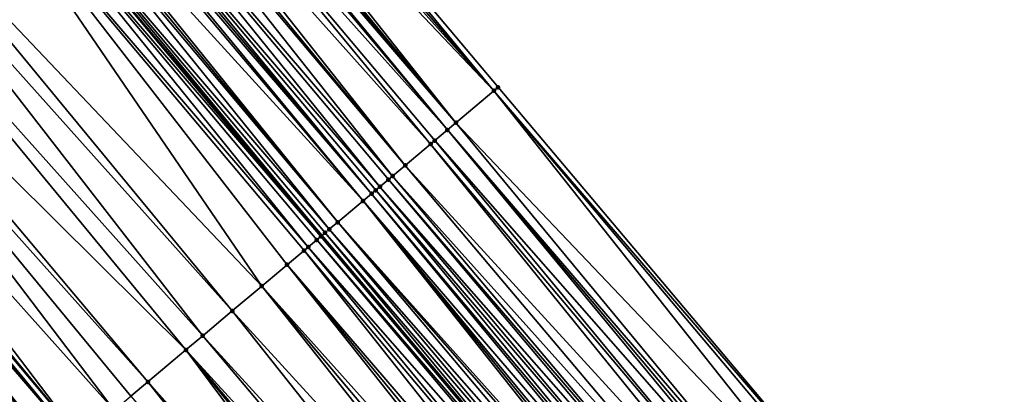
# Model space of a CAD drawing. Header units: feet. Extents: x 2004186 to 2014793, y 836912 to 864902.
# Tile 551 of 974: x 2008725 to 2008760, y 850419 to 850433. Entities that reach past the tile are written whole.
import ezdxf

# ---------------------------------------------------------------- set-up
doc = ezdxf.new("R2010")
doc.units = ezdxf.units.FT
doc.header["$LTSCALE"] = 100
doc.header["$MEASUREMENT"] = 0
for name, color, linetype, lineweight in [('EP_Travel Lane', 5, 'Continuous', 40), ('GPL_Skip Line', 2, 'Continuous', 40), ('Road Shots', 4, 'Continuous', 200), ('Road X-Section', 30, 'Continuous', 13)]:
    doc.layers.add(name, color=color, linetype=linetype, lineweight=lineweight)
doc.layers.add('I-77 SB_MM21-27-Surface-Border', color=7, linetype='Continuous')
doc.layers.add('I-77 SB_MM21-27-Surface-TIN', color=7, linetype='Continuous')

msp = doc.modelspace()

# ---------------------------------------------------------------- linework, layer by layer
at = {"layer": 'EP_Travel Lane'}
msp.add_polyline3d([(2008915.867513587, 850210.6115616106, 427.1143977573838), (2008902.985485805, 850225.9102312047, 427.1784940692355), (2008890.103520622, 850241.2088264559, 427.2702091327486), (2008877.221518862, 850256.5074651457, 427.3457865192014), (2008864.339452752, 850271.8061802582, 427.3929722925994), (2008851.457444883, 850287.104826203, 427.4658543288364), (2008838.575445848, 850302.4034616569, 427.542645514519), (2008825.692796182, 850317.7030101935, 427.605300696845), (2008812.811069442, 850333.0017262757, 427.7104481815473), (2008799.929318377, 850348.3004712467, 427.8060935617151), (2008787.047602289, 850363.5991746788, 427.9153491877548), (2008774.165686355, 850378.8981154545, 427.9468093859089), (2008761.283878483, 850394.1969278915, 428.0203162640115), (2008748.402164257, 850409.4956291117, 428.1303267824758), (2008735.520360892, 850424.7944361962, 428.2056198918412), (2008722.668771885, 850440.0799362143, 428.2471477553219), (2008709.8114582, 850455.3993182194, 428.3277989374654), (2008696.954085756, 850470.7187702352, 428.3810532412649), (2008684.096679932, 850486.038262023, 428.4187279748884), (2008671.239433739, 850501.3575636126, 428.5308118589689), (2008658.29212345, 850516.6541551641, 428.6017493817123), (2008645.370726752, 850531.9194284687, 428.7031373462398)], dxfattribs=at)
at = {"layer": 'GPL_Skip Line'}
msp.add_polyline3d([(2008894.092958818, 850218.4216067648, 427.3520091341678), (2008881.210969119, 850233.7202311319, 427.4329074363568), (2008868.328993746, 850249.0188384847, 427.5201267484), (2008855.446945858, 850264.3175319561, 427.5753522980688), (2008842.564943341, 850279.6161715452, 427.650595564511), (2008829.682933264, 850294.9148201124, 427.7225033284), (2008816.800461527, 850310.2131006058, 427.7898002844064), (2008803.917205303, 850325.5106064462, 427.8799851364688), (2008791.033978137, 850340.8080777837, 427.9814844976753), (2008778.150705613, 850356.1056029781, 428.0653225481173), (2008765.26733627, 850371.403243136, 428.1114611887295), (2008752.383995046, 850386.7008499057, 428.1685486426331), (2008739.500729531, 850401.998366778, 428.2551158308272), (2008726.61750691, 850417.2958327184, 428.3583851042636), (2008713.751811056, 850432.6082563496, 428.4147457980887), (2008700.907477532, 850447.9386255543, 428.4696726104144), (2008688.063002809, 850463.2691632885, 428.4587566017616), (2008675.218813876, 850478.599359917, 428.581107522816), (2008662.374626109, 850493.9295551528, 428.7040024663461), (2008649.477437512, 850509.2154379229, 428.7683137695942)], dxfattribs=at)
at = {"layer": 'I-77 SB_MM21-27-Surface-Border', "color": 3, "linetype": 'ByBlock', "lineweight": -2}
msp.add_polyline3d([(2008646.361944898, 850532.7559156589, 428.6848229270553), (2008660.176727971, 850518.2445676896, 428.5672643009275), (2008673.565362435, 850503.3065174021, 428.4832371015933), (2008690.395408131, 850491.3159234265, 428.3358796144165), (2008703.239696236, 850475.9856084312, 428.2598247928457), (2008716.237136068, 850460.7839192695, 428.1125989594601), (2008729.081235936, 850445.4538289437, 427.9486738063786), (2008741.913914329, 850430.1807046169, 427.8709516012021), (2008754.797180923, 850414.8831864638, 427.7847865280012), (2008767.680465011, 850399.5856475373, 427.7054260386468), (2008780.716760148, 850384.416901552, 427.6395433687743), (2008793.600095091, 850369.1193022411, 427.5799843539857), (2008806.483406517, 850353.8217308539, 427.5113196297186), (2008819.366612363, 850338.5242848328, 427.4015260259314), (2008832.24980813, 850323.2268507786, 427.2877568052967), (2008845.133555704, 850307.9270554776, 427.2317078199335), (2008857.862602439, 850292.499557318, 427.1704268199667), (2008870.591658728, 850277.0720478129, 427.113381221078), (2008883.16774643, 850261.5156949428, 427.0646691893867), (2008895.743853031, 850245.9593196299, 427.0242948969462), (2008908.472840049, 850230.5318923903, 426.9366870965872), (2008921.048963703, 850214.9754968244, 426.9038368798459)], dxfattribs=at)
at = {"layer": 'I-77 SB_MM21-27-Surface-TIN', "color": 128, "linetype": 'ByBlock', "lineweight": -2}
for points in [[(2008729.081235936, 850445.4538289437, 427.9486738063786), (2008728.774656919, 850445.1969061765, 427.9624160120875), (2008741.760962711, 850430.0518411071, 427.8806762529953)], [(2008729.081235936, 850445.4538289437, 427.9486738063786), (2008741.760962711, 850430.0518411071, 427.8806762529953), (2008741.913914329, 850430.1807046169, 427.8709516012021)], [(2008728.468081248, 850444.9399794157, 427.9777185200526), (2008728.008210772, 850444.5545975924, 427.997422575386), (2008741.760962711, 850430.0518411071, 427.8806762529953)], [(2008728.774656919, 850445.1969061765, 427.9624160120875), (2008728.468081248, 850444.9399794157, 427.9777185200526), (2008741.760962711, 850430.0518411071, 427.8806762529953)], [(2008728.008210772, 850444.5545975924, 427.997422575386), (2008727.701637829, 850444.2976675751, 428.0139974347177), (2008740.384361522, 850428.8921130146, 427.9539346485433)], [(2008728.008210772, 850444.5545975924, 427.997422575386), (2008740.384361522, 850428.8921130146, 427.9539346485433), (2008741.760962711, 850430.0518411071, 427.8806762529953)], [(2008727.701637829, 850444.2976675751, 428.0139974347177), (2008727.548344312, 850444.1692109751, 428.0189995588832), (2008740.384361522, 850428.8921130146, 427.9539346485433)], [(2008727.24177319, 850443.9122787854, 428.0364230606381), (2008726.781900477, 850443.5268996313, 428.055084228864), (2008740.078462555, 850428.6343809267, 427.9750459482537)], [(2008727.395056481, 850444.0407475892, 428.0266529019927), (2008727.24177319, 850443.9122787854, 428.0364230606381), (2008740.078462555, 850428.6343809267, 427.9750459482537)], [(2008727.548344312, 850444.1692109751, 428.0189995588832), (2008727.395056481, 850444.0407475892, 428.0266529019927), (2008740.384361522, 850428.8921130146, 427.9539346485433)], [(2008727.395056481, 850444.0407475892, 428.0266529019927), (2008740.078462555, 850428.6343809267, 427.9750459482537), (2008740.384361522, 850428.8921130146, 427.9539346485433)], [(2008726.781900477, 850443.5268996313, 428.055084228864), (2008726.168748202, 850443.0130472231, 428.0852542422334), (2008739.466643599, 850428.1189417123, 428.0090830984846)], [(2008726.781900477, 850443.5268996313, 428.055084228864), (2008739.619601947, 850428.2477972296, 428.0019793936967), (2008740.078462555, 850428.6343809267, 427.9750459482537)], [(2008726.781900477, 850443.5268996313, 428.055084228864), (2008739.466643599, 850428.1189417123, 428.0090830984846), (2008739.619601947, 850428.2477972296, 428.0019793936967)], [(2008725.862164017, 850442.7561306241, 428.0965866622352), (2008725.708868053, 850442.6276769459, 428.1004473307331), (2008738.548917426, 850427.345780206, 428.0610191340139)], [(2008726.168748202, 850443.0130472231, 428.0852542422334), (2008725.862164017, 850442.7561306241, 428.0965866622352), (2008738.548917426, 850427.345780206, 428.0610191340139)], [(2008726.168748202, 850443.0130472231, 428.0852542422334), (2008738.548917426, 850427.345780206, 428.0610191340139), (2008739.466643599, 850428.1189417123, 428.0090830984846)], [(2008725.708868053, 850442.6276769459, 428.1004473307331), (2008725.095714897, 850442.1138255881, 428.1302068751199), (2008738.09006322, 850426.959188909, 428.0904448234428)], [(2008725.708868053, 850442.6276769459, 428.1004473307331), (2008738.09006322, 850426.959188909, 428.0904448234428), (2008738.548917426, 850427.345780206, 428.0610191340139)], [(2008725.095714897, 850442.1138255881, 428.1302068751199), (2008724.635866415, 850441.7284175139, 428.1601669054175), (2008737.631237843, 850426.5725633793, 428.1310962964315)], [(2008725.095714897, 850442.1138255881, 428.1302068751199), (2008737.937116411, 850426.8303196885, 428.1020421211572), (2008738.09006322, 850426.959188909, 428.0904448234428)], [(2008725.095714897, 850442.1138255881, 428.1302068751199), (2008737.631237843, 850426.5725633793, 428.1310962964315), (2008737.937116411, 850426.8303196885, 428.1020421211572)], [(2008724.635866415, 850441.7284175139, 428.1601669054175), (2008724.482569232, 850441.5999652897, 428.1634595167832), (2008737.325332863, 850426.3148384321, 428.1498660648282)], [(2008724.635866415, 850441.7284175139, 428.1601669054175), (2008737.478293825, 850426.4436908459, 428.1437800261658), (2008737.631237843, 850426.5725633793, 428.1310962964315)], [(2008724.635866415, 850441.7284175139, 428.1601669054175), (2008737.325332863, 850426.3148384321, 428.1498660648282), (2008737.478293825, 850426.4436908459, 428.1437800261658)], [(2008724.175994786, 850441.3430370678, 428.1793328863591), (2008723.562852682, 850440.829172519, 428.2142460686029), (2008737.019418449, 850426.0571246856, 428.1649626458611)], [(2008724.329277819, 850441.4715061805, 428.1694421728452), (2008724.175994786, 850441.3430370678, 428.1793328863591), (2008737.019418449, 850426.0571246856, 428.1649626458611)], [(2008724.482569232, 850441.5999652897, 428.1634595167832), (2008724.329277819, 850441.4715061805, 428.1694421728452), (2008737.325332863, 850426.3148384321, 428.1498660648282)], [(2008724.329277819, 850441.4715061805, 428.1694421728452), (2008737.019418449, 850426.0571246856, 428.1649626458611), (2008737.325332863, 850426.3148384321, 428.1498660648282)], [(2008723.409576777, 850440.7006948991, 428.227460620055), (2008723.256278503, 850440.5722439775, 428.2302444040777), (2008736.101658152, 850425.2840036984, 428.2036114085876)], [(2008723.562852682, 850440.829172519, 428.2142460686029), (2008723.409576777, 850440.7006948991, 428.227460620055), (2008736.101658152, 850425.2840036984, 428.2036114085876)], [(2008723.562852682, 850440.829172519, 428.2142460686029), (2008736.101658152, 850425.2840036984, 428.2036114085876), (2008737.019418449, 850426.0571246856, 428.1649626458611)], [(2008723.256278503, 850440.5722439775, 428.2302444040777), (2008722.796378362, 850440.1868975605, 428.236115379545), (2008735.795713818, 850425.0263254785, 428.2070580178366)], [(2008723.256278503, 850440.5722439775, 428.2302444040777), (2008735.795713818, 850425.0263254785, 428.2070580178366), (2008736.101658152, 850425.2840036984, 428.2036114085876)], [(2008722.489826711, 850439.9299421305, 428.2626186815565), (2008722.029939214, 850439.5445806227, 428.2743856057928), (2008735.030855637, 850424.3821267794, 428.216707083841)], [(2008722.489826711, 850439.9299421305, 428.2626186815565), (2008735.489758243, 850424.7686606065, 428.2061273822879), (2008722.668771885, 850440.0799362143, 428.2471477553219)], [(2008722.489826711, 850439.9299421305, 428.2626186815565), (2008735.336799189, 850424.6398059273, 428.2129562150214), (2008735.489758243, 850424.7686606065, 428.2061273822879)], [(2008722.489826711, 850439.9299421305, 428.2626186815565), (2008735.030855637, 850424.3821267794, 428.216707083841), (2008735.336799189, 850424.6398059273, 428.2129562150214)], [(2008722.796378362, 850440.1868975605, 428.236115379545), (2008722.668771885, 850440.0799362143, 428.2471477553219), (2008735.520360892, 850424.7944361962, 428.2056198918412)], [(2008735.489758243, 850424.7686606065, 428.2061273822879), (2008735.520360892, 850424.7944361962, 428.2056198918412), (2008722.668771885, 850440.0799362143, 428.2471477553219)], [(2008722.796378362, 850440.1868975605, 428.236115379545), (2008735.520360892, 850424.7944361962, 428.2056198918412), (2008735.642728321, 850424.8975021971, 428.2035906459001)], [(2008722.796378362, 850440.1868975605, 428.236115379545), (2008735.642728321, 850424.8975021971, 428.2035906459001), (2008735.795713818, 850425.0263254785, 428.2070580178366)], [(2008722.029939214, 850439.5445806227, 428.2743856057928), (2008719.577167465, 850437.4893651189, 428.3192211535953), (2008733.348188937, 850422.9648643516, 428.2462283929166)], [(2008722.029939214, 850439.5445806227, 428.2743856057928), (2008734.877872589, 850424.2533005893, 428.2141936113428), (2008735.030855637, 850424.3821267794, 428.216707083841)], [(2008722.029939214, 850439.5445806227, 428.2743856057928), (2008734.26599994, 850423.7379251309, 428.2273233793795), (2008734.877872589, 850424.2533005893, 428.2141936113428)], [(2008722.029939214, 850439.5445806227, 428.2743856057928), (2008733.348188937, 850422.9648643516, 428.2462283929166), (2008734.26599994, 850423.7379251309, 428.2273233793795)], [(2008719.577167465, 850437.4893651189, 428.3192211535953), (2008718.963971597, 850436.9755647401, 428.3290637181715), (2008732.277401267, 850422.0629698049, 428.2651045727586)], [(2008719.577167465, 850437.4893651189, 428.3192211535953), (2008732.277401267, 850422.0629698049, 428.2651045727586), (2008733.348188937, 850422.9648643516, 428.2462283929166)], [(2008718.963971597, 850436.9755647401, 428.3290637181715), (2008717.890861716, 850436.0764345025, 428.3383082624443), (2008731.206600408, 850421.16109092, 428.2788448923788)], [(2008718.963971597, 850436.9755647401, 428.3290637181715), (2008731.206600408, 850421.16109092, 428.2788448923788), (2008732.277401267, 850422.0629698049, 428.2651045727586)], [(2008717.890861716, 850436.0764345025, 428.3383082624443), (2008716.357858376, 850434.7919498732, 428.3565394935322), (2008730.594713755, 850420.6457320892, 428.2865220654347)], [(2008717.890861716, 850436.0764345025, 428.3383082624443), (2008730.594713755, 850420.6457320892, 428.2865220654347), (2008731.206600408, 850421.16109092, 428.2788448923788)], [(2008716.357858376, 850434.7919498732, 428.3565394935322), (2008715.897963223, 850434.406597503, 428.3647365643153), (2008729.21796731, 850419.4861764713, 428.3032213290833)], [(2008716.357858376, 850434.7919498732, 428.3565394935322), (2008729.21796731, 850419.4861764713, 428.3032213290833), (2008730.594713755, 850420.6457320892, 428.2865220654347)], [(2008715.897963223, 850434.406597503, 428.3647365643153), (2008714.671595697, 850433.3789678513, 428.3957102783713), (2008727.994218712, 850418.4554294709, 428.3281966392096)], [(2008715.897963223, 850434.406597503, 428.3647365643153), (2008728.606086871, 850418.9708102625, 428.3133179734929), (2008729.21796731, 850419.4861764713, 428.3032213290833)], [(2008715.897963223, 850434.406597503, 428.3647365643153), (2008727.994218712, 850418.4554294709, 428.3281966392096), (2008728.606086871, 850418.9708102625, 428.3133179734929)], [(2008714.671595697, 850433.3789678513, 428.3957102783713), (2008714.05841102, 850432.8651541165, 428.4107709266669), (2008726.77048196, 850417.424668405, 428.3577844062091)], [(2008714.671595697, 850433.3789678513, 428.3957102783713), (2008726.77048196, 850417.424668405, 428.3577844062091), (2008727.994218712, 850418.4554294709, 428.3281966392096)], [(2008714.05841102, 850432.8651541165, 428.4107709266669), (2008713.905109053, 850432.7367076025, 428.4118326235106), (2008726.77048196, 850417.424668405, 428.3577844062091)], [(2008713.59851306, 850432.4798050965, 428.4176589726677), (2008713.29189386, 850432.2229302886, 428.4126639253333), (2008726.005594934, 850416.780503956, 428.3562019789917)], [(2008713.59851306, 850432.4798050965, 428.4176589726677), (2008726.61750691, 850417.2958327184, 428.3583851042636), (2008713.751811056, 850432.6082563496, 428.4147457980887)], [(2008713.59851306, 850432.4798050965, 428.4176589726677), (2008726.005594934, 850416.780503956, 428.3562019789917), (2008726.61750691, 850417.2958327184, 428.3583851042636)], [(2008713.905109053, 850432.7367076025, 428.4118326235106), (2008713.751811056, 850432.6082563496, 428.4147457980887), (2008726.61750691, 850417.2958327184, 428.3583851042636)], [(2008713.905109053, 850432.7367076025, 428.4118326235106), (2008726.61750691, 850417.2958327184, 428.3583851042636), (2008726.77048196, 850417.424668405, 428.3577844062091)], [(2008713.29189386, 850432.2229302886, 428.4126639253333), (2008712.831974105, 850431.8376072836, 428.409388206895), (2008726.005594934, 850416.780503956, 428.3562019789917)], [(2008712.831974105, 850431.8376072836, 428.409388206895), (2008712.525350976, 850431.5807371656, 428.4025609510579), (2008725.393664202, 850416.265197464, 428.3467157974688)], [(2008712.831974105, 850431.8376072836, 428.409388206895), (2008725.393664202, 850416.265197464, 428.3467157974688), (2008726.005594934, 850416.780503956, 428.3562019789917)], [(2008712.525350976, 850431.5807371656, 428.4025609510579), (2008711.758791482, 850430.9385638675, 428.3847124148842), (2008725.393664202, 850416.265197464, 428.3467157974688)], [(2008711.758791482, 850430.9385638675, 428.3847124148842), (2008724.169776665, 850415.2346154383, 428.3175914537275), (2008725.393664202, 850416.265197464, 428.3467157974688)], [(2008741.760962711, 850430.0518411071, 427.8806762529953), (2008740.384361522, 850428.8921130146, 427.9539346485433), (2008754.185358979, 850414.3677507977, 427.8176607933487)], [(2008741.913914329, 850430.1807046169, 427.8709516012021), (2008741.760962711, 850430.0518411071, 427.8806762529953), (2008754.797180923, 850414.8831864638, 427.7847865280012)], [(2008741.760962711, 850430.0518411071, 427.8806762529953), (2008754.644230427, 850414.7543216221, 427.7949481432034), (2008754.797180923, 850414.8831864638, 427.7847865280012)], [(2008741.760962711, 850430.0518411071, 427.8806762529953), (2008754.185358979, 850414.3677507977, 427.8176607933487), (2008754.644230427, 850414.7543216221, 427.7949481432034)], [(2008740.384361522, 850428.8921130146, 427.9539346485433), (2008740.078462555, 850428.6343809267, 427.9750459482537), (2008753.114672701, 850413.46573586, 427.8760178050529)], [(2008740.384361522, 850428.8921130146, 427.9539346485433), (2008753.114672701, 850413.46573586, 427.8760178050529), (2008754.185358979, 850414.3677507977, 427.8176607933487)], [(2008740.078462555, 850428.6343809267, 427.9750459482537), (2008739.619601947, 850428.2477972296, 428.0019793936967), (2008752.80877162, 850413.2080062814, 427.896306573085)], [(2008740.078462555, 850428.6343809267, 427.9750459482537), (2008752.961725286, 850413.3368673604, 427.8873789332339), (2008753.114672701, 850413.46573586, 427.8760178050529)], [(2008740.078462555, 850428.6343809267, 427.9750459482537), (2008752.80877162, 850413.2080062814, 427.896306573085), (2008752.961725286, 850413.3368673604, 427.8873789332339)], [(2008739.466643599, 850428.1189417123, 428.0090830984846), (2008738.548917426, 850427.345780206, 428.0610191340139), (2008752.044013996, 850412.5636881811, 427.9451115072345)], [(2008739.619601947, 850428.2477972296, 428.0019793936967), (2008739.466643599, 850428.1189417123, 428.0090830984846), (2008752.349926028, 850412.8214047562, 427.9290869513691)], [(2008739.466643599, 850428.1189417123, 428.0090830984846), (2008752.044013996, 850412.5636881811, 427.9451115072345), (2008752.349926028, 850412.8214047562, 427.9290869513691)], [(2008739.619601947, 850428.2477972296, 428.0019793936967), (2008752.349926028, 850412.8214047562, 427.9290869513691), (2008752.80877162, 850413.2080062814, 427.896306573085)], [(2008738.548917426, 850427.345780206, 428.0610191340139), (2008738.09006322, 850426.959188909, 428.0904448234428), (2008751.432210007, 850412.0482311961, 427.9849767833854)], [(2008738.548917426, 850427.345780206, 428.0610191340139), (2008751.432210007, 850412.0482311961, 427.9849767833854), (2008752.044013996, 850412.5636881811, 427.9451115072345)], [(2008737.937116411, 850426.8303196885, 428.1020421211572), (2008737.631237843, 850426.5725633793, 428.1310962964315), (2008750.820390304, 850411.5327928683, 428.0187239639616)], [(2008738.09006322, 850426.959188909, 428.0904448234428), (2008737.937116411, 850426.8303196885, 428.1020421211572), (2008750.97334036, 850411.6616582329, 428.0083908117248)], [(2008737.937116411, 850426.8303196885, 428.1020421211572), (2008750.820390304, 850411.5327928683, 428.0187239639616), (2008750.97334036, 850411.6616582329, 428.0083908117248)], [(2008738.09006322, 850426.959188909, 428.0904448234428), (2008750.97334036, 850411.6616582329, 428.0083908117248), (2008751.432210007, 850412.0482311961, 427.9849767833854)], [(2008737.478293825, 850426.4436908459, 428.1437800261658), (2008737.325332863, 850426.3148384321, 428.1498660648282), (2008750.208597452, 850411.0173226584, 428.0629260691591)], [(2008737.631237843, 850426.5725633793, 428.1310962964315), (2008737.478293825, 850426.4436908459, 428.1437800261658), (2008750.514498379, 850411.2750524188, 428.0425775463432)], [(2008737.478293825, 850426.4436908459, 428.1437800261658), (2008750.208597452, 850411.0173226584, 428.0629260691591), (2008750.514498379, 850411.2750524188, 428.0425775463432)], [(2008737.631237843, 850426.5725633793, 428.1310962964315), (2008750.514498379, 850411.2750524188, 428.0425775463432), (2008750.820390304, 850411.5327928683, 428.0187239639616)], [(2008737.019418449, 850426.0571246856, 428.1649626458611), (2008736.101658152, 850425.2840036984, 428.2036114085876), (2008749.443799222, 850410.3730527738, 428.095919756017)], [(2008737.325332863, 850426.3148384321, 428.1498660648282), (2008737.019418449, 850426.0571246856, 428.1649626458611), (2008750.055640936, 850410.8884649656, 428.0707433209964)], [(2008737.019418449, 850426.0571246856, 428.1649626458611), (2008749.749705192, 850410.6307765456, 428.0775350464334), (2008750.055640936, 850410.8884649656, 428.0707433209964)], [(2008737.019418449, 850426.0571246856, 428.1649626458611), (2008749.596748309, 850410.5019192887, 428.0852093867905), (2008749.749705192, 850410.6307765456, 428.0775350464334)], [(2008737.019418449, 850426.0571246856, 428.1649626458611), (2008749.443799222, 850410.3730527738, 428.095919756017), (2008749.596748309, 850410.5019192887, 428.0852093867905)], [(2008737.325332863, 850426.3148384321, 428.1498660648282), (2008750.055640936, 850410.8884649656, 428.0707433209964), (2008750.208597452, 850411.0173226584, 428.0629260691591)], [(2008736.101658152, 850425.2840036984, 428.2036114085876), (2008735.795713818, 850425.0263254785, 428.2070580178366), (2008748.98491437, 850409.986497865, 428.1134131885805)], [(2008736.101658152, 850425.2840036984, 428.2036114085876), (2008749.290843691, 850410.2441939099, 428.1041209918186), (2008749.443799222, 850410.3730527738, 428.095919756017)], [(2008736.101658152, 850425.2840036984, 428.2036114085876), (2008748.98491437, 850409.986497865, 428.1134131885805), (2008749.290843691, 850410.2441939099, 428.1041209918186)], [(2008735.795713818, 850425.0263254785, 428.2070580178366), (2008735.642728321, 850424.8975021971, 428.2035906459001), (2008748.678972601, 850409.7288166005, 428.1178585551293)], [(2008735.795713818, 850425.0263254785, 428.2070580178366), (2008748.678972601, 850409.7288166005, 428.1178585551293), (2008748.98491437, 850409.986497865, 428.1134131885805)], [(2008735.336799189, 850424.6398059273, 428.2129562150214), (2008735.030855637, 850424.3821267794, 428.216707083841), (2008748.220089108, 850409.3422600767, 428.1358815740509)], [(2008735.489758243, 850424.7686606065, 428.2061273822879), (2008735.336799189, 850424.6398059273, 428.2129562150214), (2008748.373054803, 850409.4711068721, 428.1316379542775)], [(2008735.336799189, 850424.6398059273, 428.2129562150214), (2008748.220089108, 850409.3422600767, 428.1358815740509), (2008748.373054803, 850409.4711068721, 428.1316379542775)], [(2008735.489758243, 850424.7686606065, 428.2061273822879), (2008748.402164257, 850409.4956291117, 428.1303267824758), (2008735.520360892, 850424.7944361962, 428.2056198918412)], [(2008735.489758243, 850424.7686606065, 428.2061273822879), (2008748.373054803, 850409.4711068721, 428.1316379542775), (2008748.402164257, 850409.4956291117, 428.1303267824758)], [(2008735.642728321, 850424.8975021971, 428.2035906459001), (2008735.520360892, 850424.7944361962, 428.2056198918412), (2008748.402164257, 850409.4956291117, 428.1303267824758)], [(2008735.642728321, 850424.8975021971, 428.2035906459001), (2008748.402164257, 850409.4956291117, 428.1303267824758), (2008748.678972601, 850409.7288166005, 428.1178585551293)], [(2008734.877872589, 850424.2533005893, 428.2141936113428), (2008734.26599994, 850423.7379251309, 428.2273233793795), (2008747.302258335, 850408.5692227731, 428.1470893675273)], [(2008735.030855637, 850424.3821267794, 428.216707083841), (2008734.877872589, 850424.2533005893, 428.2141936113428), (2008747.761165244, 850408.9557514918, 428.1381842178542)], [(2008734.877872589, 850424.2533005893, 428.2141936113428), (2008747.302258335, 850408.5692227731, 428.1470893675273), (2008747.761165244, 850408.9557514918, 428.1381842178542)], [(2008735.030855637, 850424.3821267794, 428.216707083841), (2008747.761165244, 850408.9557514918, 428.1381842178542), (2008748.220089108, 850409.3422600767, 428.1358815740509)], [(2008734.26599994, 850423.7379251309, 428.2273233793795), (2008733.348188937, 850422.9648643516, 428.2462283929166), (2008746.690369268, 850408.0538668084, 428.1538272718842)], [(2008734.26599994, 850423.7379251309, 428.2273233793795), (2008746.996308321, 850408.3115512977, 428.1483245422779), (2008747.302258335, 850408.5692227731, 428.1470893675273)], [(2008734.26599994, 850423.7379251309, 428.2273233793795), (2008746.690369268, 850408.0538668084, 428.1538272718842), (2008746.996308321, 850408.3115512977, 428.1483245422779)], [(2008733.348188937, 850422.9648643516, 428.2462283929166), (2008732.277401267, 850422.0629698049, 428.2651045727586), (2008745.772537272, 850407.2808309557, 428.1645591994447)], [(2008733.348188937, 850422.9648643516, 428.2462283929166), (2008746.231448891, 850407.6673540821, 428.1574880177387), (2008746.690369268, 850408.0538668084, 428.1538272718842)], [(2008733.348188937, 850422.9648643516, 428.2462283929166), (2008745.772537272, 850407.2808309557, 428.1645591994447), (2008746.231448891, 850407.6673540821, 428.1574880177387)], [(2008732.277401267, 850422.0629698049, 428.2651045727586), (2008731.206600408, 850421.16109092, 428.2788448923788), (2008744.701734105, 850406.378954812, 428.1774019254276)], [(2008732.277401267, 850422.0629698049, 428.2651045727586), (2008744.701734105, 850406.378954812, 428.1774019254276), (2008745.772537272, 850407.2808309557, 428.1645591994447)], [(2008731.206600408, 850421.16109092, 428.2788448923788), (2008730.594713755, 850420.6457320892, 428.2865220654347), (2008744.089842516, 850405.8636018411, 428.1831581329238)], [(2008731.206600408, 850421.16109092, 428.2788448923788), (2008744.089842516, 850405.8636018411, 428.1831581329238), (2008744.701734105, 850406.378954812, 428.1774019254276)], [(2008730.594713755, 850420.6457320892, 428.2865220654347), (2008729.21796731, 850419.4861764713, 428.3032213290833), (2008742.560112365, 850404.575220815, 428.1970892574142)], [(2008730.594713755, 850420.6457320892, 428.2865220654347), (2008743.477963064, 850405.3482344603, 428.1936397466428), (2008744.089842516, 850405.8636018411, 428.1831581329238)], [(2008730.594713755, 850420.6457320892, 428.2865220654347), (2008743.17200323, 850405.0905746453, 428.1910511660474), (2008743.477963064, 850405.3482344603, 428.1936397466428)], [(2008730.594713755, 850420.6457320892, 428.2865220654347), (2008742.560112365, 850404.575220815, 428.1970892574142), (2008743.17200323, 850405.0905746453, 428.1910511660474)], [(2008729.21796731, 850419.4861764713, 428.3032213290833), (2008728.606086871, 850418.9708102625, 428.3133179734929), (2008741.642297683, 850403.8021644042, 428.2145627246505)], [(2008729.21796731, 850419.4861764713, 428.3032213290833), (2008742.254177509, 850404.3175313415, 428.2042265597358), (2008742.560112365, 850404.575220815, 428.1970892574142)], [(2008729.21796731, 850419.4861764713, 428.3032213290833), (2008741.642297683, 850403.8021644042, 428.2145627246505), (2008742.254177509, 850404.3175313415, 428.2042265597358)]]:
    msp.add_3dface(points, dxfattribs=at)
at = {"layer": 'Road Shots', "lineweight": 100}
for p in [(2008741.760962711, 850430.0518411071, 427.8806762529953), (2008741.913914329, 850430.1807046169, 427.8709516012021), (2008740.384361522, 850428.8921130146, 427.9539346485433), (2008740.078462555, 850428.6343809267, 427.9750459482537), (2008739.466643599, 850428.1189417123, 428.0090830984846), (2008739.619601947, 850428.2477972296, 428.0019793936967), (2008738.548917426, 850427.345780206, 428.0610191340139), (2008737.937116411, 850426.8303196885, 428.1020421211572), (2008738.09006322, 850426.959188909, 428.0904448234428), (2008737.478293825, 850426.4436908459, 428.1437800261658), (2008737.631237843, 850426.5725633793, 428.1310962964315), (2008737.019418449, 850426.0571246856, 428.1649626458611), (2008737.325332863, 850426.3148384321, 428.1498660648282), (2008736.101658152, 850425.2840036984, 428.2036114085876), (2008735.795713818, 850425.0263254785, 428.2070580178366), (2008735.336799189, 850424.6398059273, 428.2129562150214), (2008735.489758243, 850424.7686606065, 428.2061273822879), (2008735.642728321, 850424.8975021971, 428.2035906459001), (2008734.877872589, 850424.2533005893, 428.2141936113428), (2008735.030855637, 850424.3821267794, 428.216707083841), (2008734.26599994, 850423.7379251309, 428.2273233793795), (2008733.348188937, 850422.9648643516, 428.2462283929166), (2008732.277401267, 850422.0629698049, 428.2651045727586), (2008731.206600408, 850421.16109092, 428.2788448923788), (2008730.594713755, 850420.6457320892, 428.2865220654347), (2008729.21796731, 850419.4861764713, 428.3032213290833)]:
    msp.add_point(p, dxfattribs=at)
at = {"layer": 'Road X-Section', "extrusion": (-0.6422154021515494, 0.7665169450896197, 0.003339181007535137), "elevation": -638154.4744870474, "flags": 128}
msp.add_lwpolyline([(-2085858.077092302, 2558.883172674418), (-2085858.477092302, 2558.901022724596), (-2085859.077092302, 2558.92021123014), (-2085860.077092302, 2558.962002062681), (-2085860.477092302, 2558.973466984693), (-2085860.677092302, 2558.976723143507), (-2085860.877092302, 2558.984539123), (-2085861.277092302, 2559.008188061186), (-2085861.477092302, 2559.016755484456), (-2085861.677092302, 2559.019677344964), (-2085862.277092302, 2559.017215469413), (-2085863.677092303, 2559.02867168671), (-2085863.877092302, 2559.034547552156), (-2085864.677092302, 2559.045189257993), (-2085865.477092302, 2559.058072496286), (-2085866.677092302, 2559.077153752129), (-2085867.877092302, 2559.092054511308), (-2085870.477092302, 2559.138054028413), (-2085871.077092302, 2559.147629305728), (-2085871.677092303, 2559.163451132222), (-2085872.277092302, 2559.176876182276), (-2085872.477092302, 2559.178224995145), (-2085873.077092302, 2559.173937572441), (-2085873.277092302, 2559.167061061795), (-2085873.477092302, 2559.165746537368), (-2085873.677092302, 2559.167091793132), (-2085873.877092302, 2559.171560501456), (-2085874.077092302, 2559.178543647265), (-2085874.277092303, 2559.1832026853), (-2085874.677092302, 2559.184601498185), (-2085875.077092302, 2559.183710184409), (-2085875.677092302, 2559.192052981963), (-2085876.077092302, 2559.195620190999), (-2085877.677092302, 2559.22421461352), (-2085878.277092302, 2559.231214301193), (-2085879.077092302, 2559.248718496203), (-2085880.077092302, 2559.265305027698), (-2085881.277092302, 2559.283913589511), (-2085881.677092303, 2559.292575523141), (-2085883.077092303, 2559.312281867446), (-2085884.077092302, 2559.330130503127), (-2085884.477092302, 2559.336957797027), (-2085885.077092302, 2559.340233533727), (-2085885.477092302, 2559.345228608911), (-2085885.877092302, 2559.339402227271), (-2085886.077092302, 2559.338340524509), (-2085886.877092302, 2559.323279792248), (-2085888.477092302, 2559.292305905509), (-2085889.077092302, 2559.284108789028), (-2085891.077092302, 2559.265877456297), (-2085892.477092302, 2559.256632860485), (-2085893.277092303, 2559.246790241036), (-2085896.477092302, 2559.201954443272), (-2085897.077092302, 2559.190187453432), (-2085897.477092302, 2559.163684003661), (-2085898.077092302, 2559.157812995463), (-2085898.277092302, 2559.155029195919), (-2085898.477092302, 2559.141814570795), (-2085899.277092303, 2559.106901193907), (-2085899.477092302, 2559.097010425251), (-2085899.677092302, 2559.091027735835), (-2085899.877092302, 2559.087735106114), (-2085900.477092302, 2559.057774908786), (-2085901.277092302, 2559.028015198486), (-2085901.477092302, 2559.024154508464), (-2085901.877092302, 2559.012822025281), (-2085902.677092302, 2558.982651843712), (-2085903.277092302, 2558.963990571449), (-2085903.477092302, 2558.954220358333), (-2085903.677092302, 2558.946566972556), (-2085903.877092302, 2558.941564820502), (-2085904.277092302, 2558.924989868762), (-2085904.877092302, 2558.905285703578), (-2085905.277092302, 2558.8899831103), (-2085905.677092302, 2558.876240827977)], dxfattribs=at)
at = {"layer": 'Road X-Section', "extrusion": (-0.6441641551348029, 0.7648768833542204, 0.003986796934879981), "elevation": -643483.4458981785, "flags": 128}
msp.add_lwpolyline([(-2084225.257792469, 2993.270310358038), (-2084226.257792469, 2993.326340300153), (-2084226.457792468, 2993.334477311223), (-2084226.857792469, 2993.342412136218), (-2084227.257792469, 2993.355427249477), (-2084227.657792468, 2993.374871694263), (-2084228.057792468, 2993.396209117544), (-2084228.657792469, 2993.418535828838), (-2084229.057792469, 2993.437023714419), (-2084229.457792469, 2993.450345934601), (-2084230.057792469, 2993.464672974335), (-2084230.857792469, 2993.474054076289), (-2084232.057792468, 2993.494850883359), (-2084232.857792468, 2993.507695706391), (-2084233.457792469, 2993.52223118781), (-2084234.257792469, 2993.535578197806), (-2084235.457792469, 2993.54889551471), (-2084235.857792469, 2993.551994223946), (-2084237.257792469, 2993.586640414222), (-2084238.257792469, 2993.603203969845), (-2084238.857792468, 2993.613413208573), (-2084240.057792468, 2993.644656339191), (-2084240.257792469, 2993.646189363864), (-2084240.657792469, 2993.646024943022), (-2084241.057792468, 2993.641570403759), (-2084241.257792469, 2993.642281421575), (-2084242.057792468, 2993.655972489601), (-2084243.657792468, 2993.667675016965), (-2084245.657792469, 2993.698700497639), (-2084246.657792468, 2993.716866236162), (-2084247.257792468, 2993.727681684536), (-2084247.657792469, 2993.732478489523), (-2084248.057792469, 2993.740050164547), (-2084249.057792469, 2993.754220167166), (-2084250.257792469, 2993.779213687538), (-2084251.857792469, 2993.808338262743), (-2084252.657792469, 2993.817824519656), (-2084253.457792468, 2993.820007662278), (-2084253.657792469, 2993.819406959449), (-2084255.257792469, 2993.789818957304), (-2084256.057792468, 2993.774940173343), (-2084256.857792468, 2993.76484344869), (-2084258.657792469, 2993.748144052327), (-2084259.457792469, 2993.740466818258), (-2084260.857792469, 2993.726726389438), (-2084262.257792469, 2993.707850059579), (-2084263.457792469, 2993.688944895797), (-2084264.257792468, 2993.675815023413), (-2084264.457792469, 2993.678328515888), (-2084264.857792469, 2993.674577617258), (-2084265.057792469, 2993.667748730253), (-2084265.257792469, 2993.665211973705), (-2084265.457792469, 2993.668679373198), (-2084265.857792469, 2993.665232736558), (-2084267.057792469, 2993.626583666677), (-2084267.457792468, 2993.611486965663), (-2084267.657792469, 2993.605400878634), (-2084267.857792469, 2993.592717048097), (-2084268.257792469, 2993.563662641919), (-2084268.457792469, 2993.552065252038), (-2084269.057792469, 2993.522639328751), (-2084270.257792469, 2993.470702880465), (-2084270.457792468, 2993.463599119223), (-2084271.057792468, 2993.43666545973), (-2084271.457792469, 2993.415553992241), (-2084273.257792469, 2993.342295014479), (-2084273.457792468, 2993.332570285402)], dxfattribs=at)

doc.saveas('drawing.dxf')
